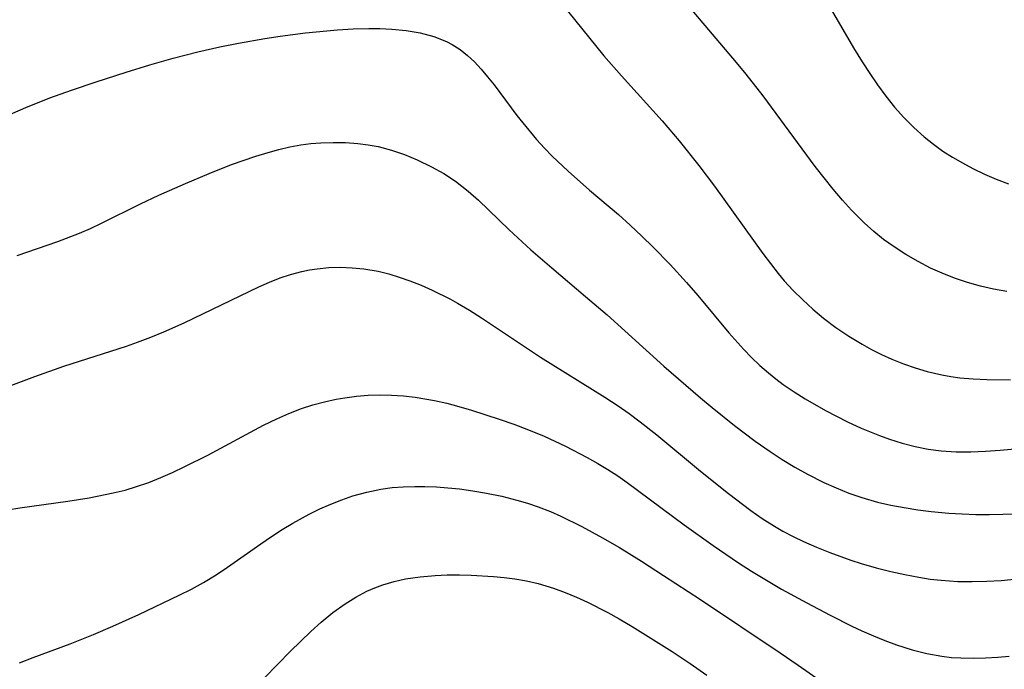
# Model space of a CAD drawing. Header units: metres. Extents: x 1073367 to 1082519, y 1569854 to 1574957.
# Tile 963 of 1056: x 1079564 to 1079686, y 1573715 to 1573796. Entities that reach past the tile are written whole.
import ezdxf

# ---------------------------------------------------------------- set-up
doc = ezdxf.new("R2010")
doc.units = ezdxf.units.M
doc.layers.add('CGG_CurvaNivelLidar_v1', color=253, linetype='Continuous', lineweight=30)

msp = doc.modelspace()

# ---------------------------------------------------------------- linework, layer by layer
at = {"layer": 'CGG_CurvaNivelLidar_v1'}
for p, q in [((1079631.9392, 1573797.0792, 75.5), (1079636.4667, 1573791.4932, 75.5)), ((1079653.0005, 1573790.6678, 76), (1079647.452, 1573797.1818, 76)), ((1079664.5249, 1573797.754, 76.5), (1079667.5992, 1573792.462, 76.5)), ((1079596.1223, 1573793.9348, 75), (1079599.2614, 1573794.3416, 75)), ((1079599.2614, 1573794.3416, 75), (1079603.2333, 1573794.7217, 75)), ((1079603.2333, 1573794.7217, 75), (1079605.2101, 1573794.8427, 75)), ((1079605.2101, 1573794.8427, 75), (1079607.1737, 1573794.9001, 75)), ((1079607.1737, 1573794.9001, 75), (1079608.544, 1573794.8908, 75)), ((1079608.544, 1573794.8908, 75), (1079610.0202, 1573794.8222, 75)), ((1079610.0202, 1573794.8222, 75), (1079611.8185, 1573794.6397, 75)), ((1079611.8185, 1573794.6397, 75), (1079613.5674, 1573794.3379, 75)), ((1079613.5674, 1573794.3379, 75), (1079615.2481, 1573793.8961, 75)), ((1079588.5832, 1573792.6092, 75), (1079590.9059, 1573793.0765, 75)), ((1079590.9059, 1573793.0765, 75), (1079594.1804, 1573793.642, 75)), ((1079594.1804, 1573793.642, 75), (1079596.1223, 1573793.9348, 75)), ((1079615.2481, 1573793.8961, 75), (1079616.836, 1573793.2816, 75)), ((1079616.836, 1573793.2816, 75), (1079617.5607, 1573792.9092, 75)), ((1079582.7711, 1573791.1871, 75), (1079585.8265, 1573791.9738, 75)), ((1079585.8265, 1573791.9738, 75), (1079588.5832, 1573792.6092, 75)), ((1079617.5607, 1573792.9092, 75), (1079618.5498, 1573792.2712, 75)), ((1079618.5498, 1573792.2712, 75), (1079619.4587, 1573791.5398, 75)), ((1079667.5992, 1573792.462, 76.5), (1079668.6636, 1573790.7323, 76.5)), ((1079579.8698, 1573790.3596, 75), (1079582.7711, 1573791.1871, 75)), ((1079619.4587, 1573791.5398, 75), (1079620.317, 1573790.7244, 75)), ((1079620.317, 1573790.7244, 75), (1079621.1603, 1573789.8152, 75)), ((1079636.4667, 1573791.4932, 75.5), (1079638.6801, 1573788.9745, 75.5)), ((1079654.1922, 1573789.2165, 76), (1079653.0005, 1573790.6678, 76)), ((1079668.6636, 1573790.7323, 76.5), (1079669.6063, 1573789.2818, 76.5)), ((1079573.1497, 1573788.2507, 75), (1079576.888, 1573789.4457, 75)), ((1079576.888, 1573789.4457, 75), (1079579.8698, 1573790.3596, 75)), ((1079621.1603, 1573789.8152, 75), (1079621.9727, 1573788.852, 75)), ((1079570.0935, 1573787.2213, 75), (1079573.1497, 1573788.2507, 75)), ((1079621.9727, 1573788.852, 75), (1079622.7634, 1573787.849, 75)), ((1079638.6801, 1573788.9745, 75.5), (1079643.7152, 1573783.3962, 75.5)), ((1079656.3128, 1573786.4884, 76), (1079654.1922, 1573789.2165, 76)), ((1079669.6063, 1573789.2818, 76.5), (1079670.5853, 1573787.8601, 76.5)), ((1079567.4009, 1573786.2328, 75), (1079570.0935, 1573787.2213, 75)), ((1079622.7634, 1573787.849, 75), (1079625.6138, 1573784.0481, 75)), ((1079670.5853, 1573787.8601, 76.5), (1079671.6052, 1573786.4737, 76.5)), ((1079564.3876, 1573785.0297, 75), (1079567.4009, 1573786.2328, 75)), ((1079662.7905, 1573777.6895, 76), (1079656.3128, 1573786.4884, 76)), ((1079671.6052, 1573786.4737, 76.5), (1079672.6971, 1573785.1038, 76.5)), ((1079560.7342, 1573783.4691, 75), (1079564.3876, 1573785.0297, 75)), ((1079672.6971, 1573785.1038, 76.5), (1079673.8502, 1573783.7938, 76.5)), ((1079625.6138, 1573784.0481, 75), (1079626.3489, 1573783.1153, 75)), ((1079643.7152, 1573783.3962, 75.5), (1079645.8567, 1573780.8832, 75.5)), ((1079673.8502, 1573783.7938, 76.5), (1079675.0892, 1573782.5439, 76.5)), ((1079626.3489, 1573783.1153, 75), (1079628.0724, 1573781.0597, 75)), ((1079675.0892, 1573782.5439, 76.5), (1079676.4004, 1573781.3747, 76.5)), ((1079628.0724, 1573781.0597, 75), (1079629.0765, 1573779.9538, 75)), ((1079645.8567, 1573780.8832, 75.5), (1079648.3034, 1573777.8277, 75.5)), ((1079676.4004, 1573781.3747, 76.5), (1079677.5464, 1573780.4659, 76.5)), ((1079594.5933, 1573779.4468, 74.5), (1079595.9442, 1573779.8096, 74.5)), ((1079595.9442, 1573779.8096, 74.5), (1079597.3021, 1573780.1216, 74.5)), ((1079597.3021, 1573780.1216, 74.5), (1079598.6673, 1573780.3716, 74.5)), ((1079598.6673, 1573780.3716, 74.5), (1079599.9094, 1573780.5356, 74.5)), ((1079599.9094, 1573780.5356, 74.5), (1079601.1554, 1573780.6415, 74.5)), ((1079601.1554, 1573780.6415, 74.5), (1079602.7009, 1573780.6961, 74.5)), ((1079602.7009, 1573780.6961, 74.5), (1079604.2433, 1573780.6693, 74.5)), ((1079604.2433, 1573780.6693, 74.5), (1079605.7773, 1573780.5603, 74.5)), ((1079605.7773, 1573780.5603, 74.5), (1079607.0607, 1573780.3997, 74.5)), ((1079607.0607, 1573780.3997, 74.5), (1079608.3299, 1573780.1668, 74.5)), ((1079608.3299, 1573780.1668, 74.5), (1079609.984, 1573779.7357, 74.5)), ((1079609.984, 1573779.7357, 74.5), (1079611.6059, 1573779.1833, 74.5)), ((1079629.0765, 1573779.9538, 75), (1079630.0275, 1573778.9762, 75)), ((1079677.5464, 1573780.4659, 76.5), (1079678.7375, 1573779.6172, 76.5)), ((1079678.7375, 1573779.6172, 76.5), (1079679.9426, 1573778.8449, 76.5)), ((1079590.0528, 1573777.9206, 74.5), (1079593.0741, 1573778.9851, 74.5)), ((1079593.0741, 1573778.9851, 74.5), (1079594.5933, 1573779.4468, 74.5)), ((1079611.6059, 1573779.1833, 74.5), (1079613.1945, 1573778.5288, 74.5)), ((1079613.1945, 1573778.5288, 74.5), (1079614.9712, 1573777.6657, 74.5)), ((1079630.0275, 1573778.9762, 75), (1079632.0098, 1573777.0937, 75)), ((1079679.9426, 1573778.8449, 76.5), (1079681.1805, 1573778.1241, 76.5)), ((1079587.2558, 1573776.8137, 74.5), (1079590.0528, 1573777.9206, 74.5)), ((1079614.9712, 1573777.6657, 74.5), (1079616.4881, 1573776.8061, 74.5)), ((1079632.0098, 1573777.0937, 75), (1079634.6657, 1573774.7557, 75)), ((1079648.3034, 1573777.8277, 75.5), (1079650.245, 1573775.2498, 75.5)), ((1079665.0401, 1573774.8576, 76), (1079662.7905, 1573777.6895, 76)), ((1079681.1805, 1573778.1241, 76.5), (1079682.4451, 1573777.4497, 76.5)), ((1079682.4451, 1573777.4497, 76.5), (1079683.9046, 1573776.7397, 76.5)), ((1079584.2843, 1573775.5665, 74.5), (1079587.2558, 1573776.8137, 74.5)), ((1079616.4881, 1573776.8061, 74.5), (1079617.9457, 1573775.8464, 74.5)), ((1079683.9046, 1573776.7397, 76.5), (1079685.3902, 1573776.0916, 76.5)), ((1079685.3902, 1573776.0916, 76.5), (1079686.9019, 1573775.5156, 76.5)), ((1079580.9563, 1573774.0996, 74.5), (1079584.2843, 1573775.5665, 74.5)), ((1079617.9457, 1573775.8464, 74.5), (1079619.5328, 1573774.6149, 74.5)), ((1079634.6657, 1573774.7557, 75), (1079638.2647, 1573771.6852, 75)), ((1079650.245, 1573775.2498, 75.5), (1079656.2788, 1573766.8539, 75.5)), ((1079666.2076, 1573773.4859, 76), (1079665.0401, 1573774.8576, 76)), ((1079578.6736, 1573773.0261, 74.5), (1079580.9563, 1573774.0996, 74.5)), ((1079619.5328, 1573774.6149, 74.5), (1079620.8364, 1573773.4709, 74.5)), ((1079620.8364, 1573773.4709, 74.5), (1079624.6665, 1573769.8021, 74.5)), ((1079667.329, 1573772.2441, 76), (1079666.2076, 1573773.4859, 76)), ((1079573.8358, 1573770.6157, 74.5), (1079578.6736, 1573773.0261, 74.5)), ((1079668.9052, 1573770.6553, 76), (1079667.329, 1573772.2441, 76)), ((1079638.2647, 1573771.6852, 75), (1079639.7444, 1573770.3606, 75)), ((1079571.1009, 1573769.3932, 74.5), (1079572.4475, 1573769.9699, 74.5)), ((1079572.4475, 1573769.9699, 74.5), (1079573.8358, 1573770.6157, 74.5)), ((1079624.6665, 1573769.8021, 74.5), (1079627.3729, 1573767.2887, 74.5)), ((1079639.7444, 1573770.3606, 75), (1079641.1968, 1573769.0043, 75)), ((1079670.0986, 1573769.5903, 76), (1079668.9052, 1573770.6553, 76)), ((1079568.3644, 1573768.3457, 74.5), (1079571.1009, 1573769.3932, 74.5)), ((1079641.1968, 1573769.0043, 75), (1079642.6217, 1573767.618, 75)), ((1079671.3436, 1573768.5892, 76), (1079670.0986, 1573769.5903, 76)), ((1079672.6369, 1573767.6527, 76), (1079671.3436, 1573768.5892, 76)), ((1079563.3053, 1573766.5805, 74.5), (1079568.3644, 1573768.3457, 74.5)), ((1079627.3729, 1573767.2887, 74.5), (1079629.959, 1573765.0415, 74.5)), ((1079642.6217, 1573767.618, 75), (1079644.7324, 1573765.4552, 75)), ((1079674.1098, 1573766.7014, 76), (1079672.6369, 1573767.6527, 76)), ((1079656.2788, 1573766.8539, 75.5), (1079657.2231, 1573765.586, 75.5)), ((1079675.6299, 1573765.8265, 76), (1079674.1098, 1573766.7014, 76)), ((1079599.7548, 1573764.7999, 74), (1079600.7264, 1573764.945, 74)), ((1079600.7264, 1573764.945, 74), (1079602.1734, 1573765.0766, 74)), ((1079602.1734, 1573765.0766, 74), (1079603.6268, 1573765.1168, 74)), ((1079603.6268, 1573765.1168, 74), (1079605.0808, 1573765.0705, 74)), ((1079605.0808, 1573765.0705, 74), (1079606.5299, 1573764.9376, 74)), ((1079606.5299, 1573764.9376, 74), (1079608.3011, 1573764.645, 74)), ((1079629.959, 1573765.0415, 74.5), (1079634.1835, 1573761.4956, 74.5)), ((1079644.7324, 1573765.4552, 75), (1079646.7757, 1573763.2287, 75)), ((1079657.2231, 1573765.586, 75.5), (1079658.1992, 1573764.3479, 75.5)), ((1079677.1909, 1573765.0263, 76), (1079675.6299, 1573765.8265, 76)), ((1079678.6209, 1573764.3776, 76), (1079677.1909, 1573765.0263, 76)), ((1079594.7872, 1573763.2796, 74), (1079596.0828, 1573763.788, 74)), ((1079596.0828, 1573763.788, 74), (1079597.3921, 1573764.2302, 74)), ((1079597.3921, 1573764.2302, 74), (1079598.7907, 1573764.6059, 74)), ((1079598.7907, 1573764.6059, 74), (1079599.7548, 1573764.7999, 74)), ((1079608.3011, 1573764.645, 74), (1079609.633, 1573764.3169, 74)), ((1079609.633, 1573764.3169, 74), (1079610.9521, 1573763.9104, 74)), ((1079610.9521, 1573763.9104, 74), (1079612.2588, 1573763.4411, 74)), ((1079658.1992, 1573764.3479, 75.5), (1079658.9599, 1573763.4479, 75.5)), ((1079680.193, 1573763.7616, 76), (1079678.6209, 1573764.3776, 76)), ((1079681.7888, 1573763.2305, 76), (1079680.193, 1573763.7616, 76)), ((1079584.1183, 1573758.1934, 74), (1079593.4533, 1573762.6979, 74)), ((1079593.4533, 1573762.6979, 74), (1079594.7872, 1573763.2796, 74)), ((1079612.2588, 1573763.4411, 74), (1079613.6673, 1573762.8733, 74)), ((1079613.6673, 1573762.8733, 74), (1079615.0616, 1573762.2549, 74)), ((1079646.7757, 1573763.2287, 75), (1079648.1909, 1573761.5966, 75)), ((1079658.9599, 1573763.4479, 75.5), (1079660.0791, 1573762.2304, 75.5)), ((1079683.4094, 1573762.775, 76), (1079681.7888, 1573763.2305, 76)), ((1079685.0503, 1573762.3932, 76), (1079683.4094, 1573762.775, 76)), ((1079686.7085, 1573762.0888, 76), (1079685.0503, 1573762.3932, 76)), ((1079615.0616, 1573762.2549, 74), (1079617.3247, 1573761.1373, 74)), ((1079617.3247, 1573761.1373, 74), (1079618.1995, 1573760.6618, 74)), ((1079634.1835, 1573761.4956, 74.5), (1079636.8781, 1573759.1774, 74.5)), ((1079648.1909, 1573761.5966, 75), (1079652.031, 1573756.9671, 75)), ((1079660.0791, 1573762.2304, 75.5), (1079661.2515, 1573761.065, 75.5)), ((1079618.1995, 1573760.6618, 74), (1079619.7131, 1573759.7683, 74)), ((1079661.2515, 1573761.065, 75.5), (1079662.5279, 1573759.8996, 75.5)), ((1079619.7131, 1573759.7683, 74), (1079621.2017, 1573758.8213, 74)), ((1079621.2017, 1573758.8213, 74), (1079628.5653, 1573753.9076, 74)), ((1079636.8781, 1573759.1774, 74.5), (1079643.9261, 1573752.7753, 74.5)), ((1079662.5279, 1573759.8996, 75.5), (1079663.8533, 1573758.7912, 75.5)), ((1079663.8533, 1573758.7912, 75.5), (1079665.3963, 1573757.622, 75.5)), ((1079581.5843, 1573757.0697, 74), (1079584.1183, 1573758.1934, 74)), ((1079665.3963, 1573757.622, 75.5), (1079666.9942, 1573756.5313, 75.5)), ((1079578.3368, 1573755.7789, 74), (1079579.968, 1573756.4032, 74)), ((1079579.968, 1573756.4032, 74), (1079581.5843, 1573757.0697, 74)), ((1079652.031, 1573756.9671, 75), (1079653.8911, 1573754.869, 75)), ((1079666.9942, 1573756.5313, 75.5), (1079668.644, 1573755.5253, 75.5)), ((1079569.1453, 1573752.7759, 74), (1079576.9601, 1573755.2931, 74)), ((1079576.9601, 1573755.2931, 74), (1079578.3368, 1573755.7789, 74)), ((1079668.644, 1573755.5253, 75.5), (1079669.8451, 1573754.8685, 75.5)), ((1079628.5653, 1573753.9076, 74), (1079636.5735, 1573748.9142, 74)), ((1079653.8911, 1573754.869, 75), (1079654.8639, 1573753.8662, 75)), ((1079654.8639, 1573753.8662, 75), (1079655.8999, 1573752.8834, 75)), ((1079669.8451, 1573754.8685, 75.5), (1079671.0941, 1573754.2445, 75.5)), ((1079671.0941, 1573754.2445, 75.5), (1079672.3643, 1573753.6683, 75.5)), ((1079565.5308, 1573751.5229, 74), (1079569.1453, 1573752.7759, 74)), ((1079643.9261, 1573752.7753, 74.5), (1079648.4987, 1573748.8538, 74.5)), ((1079655.8999, 1573752.8834, 75), (1079656.9763, 1573751.9465, 75)), ((1079672.3643, 1573753.6683, 75.5), (1079673.8074, 1573753.0849, 75.5)), ((1079673.8074, 1573753.0849, 75.5), (1079675.2727, 1573752.568, 75.5)), ((1079675.2727, 1573752.568, 75.5), (1079676.758, 1573752.1231, 75.5)), ((1079561.8482, 1573750.1542, 74), (1079565.5308, 1573751.5229, 74)), ((1079656.9763, 1573751.9465, 75), (1079657.8815, 1573751.2186, 75)), ((1079676.758, 1573752.1231, 75.5), (1079678.5806, 1573751.6962, 75.5)), ((1079678.5806, 1573751.6962, 75.5), (1079679.7064, 1573751.5044, 75.5)), ((1079679.7064, 1573751.5044, 75.5), (1079680.8421, 1573751.3571, 75.5)), ((1079680.8421, 1573751.3571, 75.5), (1079682.52, 1573751.2037, 75.5)), ((1079657.8815, 1573751.2186, 75), (1079658.8117, 1573750.5226, 75)), ((1079658.8117, 1573750.5226, 75), (1079660.1709, 1573749.5903, 75)), ((1079682.52, 1573751.2037, 75.5), (1079684.2103, 1573751.1136, 75.5)), ((1079684.2103, 1573751.1136, 75.5), (1079687.1708, 1573751.091, 75.5)), ((1079603.0871, 1573748.672, 73.5), (1079604.1611, 1573748.8609, 73.5)), ((1079604.1611, 1573748.8609, 73.5), (1079605.6047, 1573749.0566, 73.5)), ((1079605.6047, 1573749.0566, 73.5), (1079607.0546, 1573749.1838, 73.5)), ((1079607.0546, 1573749.1838, 73.5), (1079608.5085, 1573749.2339, 73.5)), ((1079608.5085, 1573749.2339, 73.5), (1079609.9891, 1573749.1987, 73.5)), ((1079609.9891, 1573749.1987, 73.5), (1079611.47, 1573749.0869, 73.5)), ((1079611.47, 1573749.0869, 73.5), (1079612.9492, 1573748.9103, 73.5)), ((1079612.9492, 1573748.9103, 73.5), (1079615.3653, 1573748.4996, 73.5)), ((1079636.5735, 1573748.9142, 74), (1079638.234, 1573747.8314, 74)), ((1079660.1709, 1573749.5903, 75), (1079661.5686, 1573748.7107, 75)), ((1079598.747, 1573747.4959, 73.5), (1079600.1763, 1573747.959, 73.5)), ((1079600.1763, 1573747.959, 73.5), (1079601.6242, 1573748.3508, 73.5)), ((1079601.6242, 1573748.3508, 73.5), (1079603.0871, 1573748.672, 73.5)), ((1079615.3653, 1573748.4996, 73.5), (1079616.8808, 1573748.1692, 73.5)), ((1079616.8808, 1573748.1692, 73.5), (1079618.3864, 1573747.7848, 73.5)), ((1079618.3864, 1573747.7848, 73.5), (1079619.9746, 1573747.319, 73.5)), ((1079638.234, 1573747.8314, 74), (1079639.6145, 1573746.8722, 74)), ((1079648.4987, 1573748.8538, 74.5), (1079649.9787, 1573747.6234, 74.5)), ((1079661.5686, 1573748.7107, 75), (1079664.095, 1573747.261, 75)), ((1079595.6673, 1573746.2295, 73.5), (1079597.1945, 1573746.9009, 73.5)), ((1079597.1945, 1573746.9009, 73.5), (1079598.747, 1573747.4959, 73.5)), ((1079619.9746, 1573747.319, 73.5), (1079623.3985, 1573746.1934, 73.5)), ((1079639.6145, 1573746.8722, 74), (1079640.9685, 1573745.8747, 74)), ((1079649.9787, 1573747.6234, 74.5), (1079652.7471, 1573745.4086, 74.5)), ((1079664.095, 1573747.261, 75), (1079666.8524, 1573745.8444, 75)), ((1079587.0743, 1573741.7174, 73.5), (1079594.0301, 1573745.4282, 73.5)), ((1079594.0301, 1573745.4282, 73.5), (1079595.6673, 1573746.2295, 73.5)), ((1079623.3985, 1573746.1934, 73.5), (1079625.2343, 1573745.543, 73.5)), ((1079625.2343, 1573745.543, 73.5), (1079627.056, 1573744.8526, 73.5)), ((1079640.9685, 1573745.8747, 74), (1079643.0793, 1573744.2165, 74)), ((1079652.7471, 1573745.4086, 74.5), (1079655.3342, 1573743.4613, 74.5)), ((1079666.8524, 1573745.8444, 75), (1079668.5225, 1573745.0748, 75)), ((1079627.056, 1573744.8526, 73.5), (1079629.0035, 1573744.0474, 73.5)), ((1079629.0035, 1573744.0474, 73.5), (1079631.6898, 1573742.8146, 73.5)), ((1079643.0793, 1573744.2165, 74), (1079648.5249, 1573739.7155, 74)), ((1079668.5225, 1573745.0748, 75), (1079670.8132, 1573744.1421, 75)), ((1079670.8132, 1573744.1421, 75), (1079672.0529, 1573743.6998, 75)), ((1079631.6898, 1573742.8146, 73.5), (1079634.3939, 1573741.4204, 73.5)), ((1079655.3342, 1573743.4613, 74.5), (1079657.1862, 1573742.1537, 74.5)), ((1079672.0529, 1573743.6998, 75), (1079673.6484, 1573743.2016, 75)), ((1079673.6484, 1573743.2016, 75), (1079675.2614, 1573742.7829, 75)), ((1079675.2614, 1573742.7829, 75), (1079676.8911, 1573742.4549, 75)), ((1079584.1994, 1573740.2685, 73.5), (1079587.0743, 1573741.7174, 73.5)), ((1079657.1862, 1573742.1537, 74.5), (1079658.6953, 1573741.1566, 74.5)), ((1079676.8911, 1573742.4549, 75), (1079678.5192, 1573742.2342, 75)), ((1079678.5192, 1573742.2342, 75), (1079680.3795, 1573742.114, 75)), ((1079680.3795, 1573742.114, 75), (1079682.1963, 1573742.1093, 75)), ((1079682.1963, 1573742.1093, 75), (1079684.021, 1573742.1841, 75)), ((1079684.021, 1573742.1841, 75), (1079685.8517, 1573742.3114, 75)), ((1079685.8517, 1573742.3114, 75), (1079689.1087, 1573742.6011, 75)), ((1079582.6811, 1573739.5529, 73.5), (1079584.1994, 1573740.2685, 73.5)), ((1079634.3939, 1573741.4204, 73.5), (1079635.7163, 1573740.6712, 73.5)), ((1079635.7163, 1573740.6712, 73.5), (1079636.973, 1573739.9083, 73.5)), ((1079658.6953, 1573741.1566, 74.5), (1079660.2537, 1573740.2109, 74.5)), ((1079581.2049, 1573738.9011, 73.5), (1079582.6811, 1573739.5529, 73.5)), ((1079636.973, 1573739.9083, 73.5), (1079638.2054, 1573739.1068, 73.5)), ((1079638.2054, 1573739.1068, 73.5), (1079639.3564, 1573738.3085, 73.5)), ((1079648.5249, 1573739.7155, 74), (1079651.9903, 1573736.9363, 74)), ((1079660.2537, 1573740.2109, 74.5), (1079661.8456, 1573739.3268, 74.5)), ((1079661.8456, 1573739.3268, 74.5), (1079663.8752, 1573738.3101, 74.5)), ((1079578.2002, 1573737.7714, 73.5), (1079579.7132, 1573738.3014, 73.5)), ((1079579.7132, 1573738.3014, 73.5), (1079581.2049, 1573738.9011, 73.5)), ((1079639.3564, 1573738.3085, 73.5), (1079646.4646, 1573733.0187, 73.5)), ((1079663.8752, 1573738.3101, 74.5), (1079665.4353, 1573737.6113, 74.5)), ((1079572.2876, 1573736.3858, 73.5), (1079575.2976, 1573736.9894, 73.5)), ((1079575.2976, 1573736.9894, 73.5), (1079576.7584, 1573737.3501, 73.5)), ((1079576.7584, 1573737.3501, 73.5), (1079578.2002, 1573737.7714, 73.5)), ((1079603.7773, 1573736.1308, 73), (1079605.1697, 1573736.6122, 73)), ((1079605.1697, 1573736.6122, 73), (1079606.8988, 1573737.1021, 73)), ((1079606.8988, 1573737.1021, 73), (1079608.6536, 1573737.4645, 73)), ((1079608.6536, 1573737.4645, 73), (1079610.0494, 1573737.6488, 73)), ((1079610.0494, 1573737.6488, 73), (1079611.4574, 1573737.7564, 73)), ((1079611.4574, 1573737.7564, 73), (1079612.8744, 1573737.8019, 73)), ((1079612.8744, 1573737.8019, 73), (1079614.1448, 1573737.7982, 73)), ((1079614.1448, 1573737.7982, 73), (1079615.5831, 1573737.7451, 73)), ((1079615.5831, 1573737.7451, 73), (1079617.0225, 1573737.6429, 73)), ((1079617.0225, 1573737.6429, 73), (1079618.4606, 1573737.493, 73)), ((1079618.4606, 1573737.493, 73), (1079620.138, 1573737.2583, 73)), ((1079620.138, 1573737.2583, 73), (1079621.8083, 1573736.9677, 73)), ((1079621.8083, 1573736.9677, 73), (1079623.7243, 1573736.569, 73)), ((1079651.9903, 1573736.9363, 74), (1079654.7801, 1573734.8137, 74)), ((1079665.4353, 1573737.6113, 74.5), (1079667.0198, 1573736.9758, 74.5)), ((1079667.0198, 1573736.9758, 74.5), (1079668.6296, 1573736.413, 74.5)), ((1079563.6419, 1573735.1471, 73.5), (1079569.6221, 1573735.9584, 73.5)), ((1079569.6221, 1573735.9584, 73.5), (1079572.2876, 1573736.3858, 73.5)), ((1079601.046, 1573734.9879, 73), (1079602.4026, 1573735.5869, 73)), ((1079602.4026, 1573735.5869, 73), (1079603.7773, 1573736.1308, 73)), ((1079623.7243, 1573736.569, 73), (1079625.621, 1573736.0955, 73)), ((1079625.621, 1573736.0955, 73), (1079626.9493, 1573735.706, 73)), ((1079626.9493, 1573735.706, 73), (1079628.2605, 1573735.2647, 73)), ((1079668.6296, 1573736.413, 74.5), (1079670.5829, 1573735.8507, 74.5)), ((1079670.5829, 1573735.8507, 74.5), (1079672.235, 1573735.4694, 74.5)), ((1079672.235, 1573735.4694, 74.5), (1079673.9042, 1573735.1543, 74.5)), ((1079562.1111, 1573734.9031, 73.5), (1079563.6419, 1573735.1471, 73.5)), ((1079597.69, 1573733.2367, 73), (1079599.709, 1573734.338, 73)), ((1079599.709, 1573734.338, 73), (1079601.046, 1573734.9879, 73)), ((1079628.2605, 1573735.2647, 73), (1079629.788, 1573734.6684, 73)), ((1079629.788, 1573734.6684, 73), (1079631.0978, 1573734.0915, 73)), ((1079654.7801, 1573734.8137, 74), (1079656.21, 1573733.8119, 74)), ((1079673.9042, 1573735.1543, 74.5), (1079675.5858, 1573734.8946, 74.5)), ((1079675.5858, 1573734.8946, 74.5), (1079677.2765, 1573734.6837, 74.5)), ((1079677.2765, 1573734.6837, 74.5), (1079679.4495, 1573734.4843, 74.5)), ((1079679.4495, 1573734.4843, 74.5), (1079681.1381, 1573734.382, 74.5)), ((1079681.1381, 1573734.382, 74.5), (1079682.8295, 1573734.3204, 74.5)), ((1079682.8295, 1573734.3204, 74.5), (1079684.522, 1573734.2999, 74.5)), ((1079684.522, 1573734.2999, 74.5), (1079686.214, 1573734.3246, 74.5)), ((1079686.214, 1573734.3246, 74.5), (1079687.9042, 1573734.4017, 74.5)), ((1079596.3356, 1573732.4142, 73), (1079597.69, 1573733.2367, 73)), ((1079631.0978, 1573734.0915, 73), (1079633.6964, 1573732.8083, 73)), ((1079646.4646, 1573733.0187, 73.5), (1079650.1087, 1573730.4167, 73.5)), ((1079656.21, 1573733.8119, 74), (1079657.7248, 1573732.8443, 74)), ((1079595.0035, 1573731.5512, 73), (1079596.3356, 1573732.4142, 73)), ((1079633.6964, 1573732.8083, 73), (1079636.2761, 1573731.4066, 73)), ((1079657.7248, 1573732.8443, 74), (1079658.7937, 1573732.2244, 74)), ((1079658.7937, 1573732.2244, 74), (1079660.0666, 1573731.5521, 74)), ((1079589.5491, 1573727.7373, 73), (1079593.6888, 1573730.6589, 73)), ((1079593.6888, 1573730.6589, 73), (1079595.0035, 1573731.5512, 73)), ((1079636.2761, 1573731.4066, 73), (1079638.4039, 1573730.1784, 73)), ((1079660.0666, 1573731.5521, 74), (1079661.3647, 1573730.9273, 74)), ((1079661.3647, 1573730.9273, 74), (1079662.9848, 1573730.2157, 74)), ((1079638.4039, 1573730.1784, 73), (1079641.1572, 1573728.4803, 73)), ((1079650.1087, 1573730.4167, 73.5), (1079653.2636, 1573728.2805, 73.5)), ((1079662.9848, 1573730.2157, 74), (1079664.6287, 1573729.5543, 74)), ((1079664.6287, 1573729.5543, 74), (1079667.2337, 1573728.6112, 74)), ((1079641.1572, 1573728.4803, 73), (1079643.9046, 1573726.713, 73)), ((1079653.2636, 1573728.2805, 73.5), (1079654.8863, 1573727.2395, 73.5)), ((1079667.2337, 1573728.6112, 74), (1079668.5526, 1573728.1868, 74)), ((1079668.5526, 1573728.1868, 74), (1079670.3959, 1573727.6589, 74)), ((1079586.5265, 1573725.817, 73), (1079588.106, 1573726.7758, 73)), ((1079588.106, 1573726.7758, 73), (1079589.5491, 1573727.7373, 73)), ((1079615.4096, 1573726.6916, 72.5), (1079616.9377, 1573726.7623, 72.5)), ((1079616.9377, 1573726.7623, 72.5), (1079618.4732, 1573726.7807, 72.5)), ((1079618.4732, 1573726.7807, 72.5), (1079619.9244, 1573726.7519, 72.5)), ((1079654.8863, 1573727.2395, 73.5), (1079657.3528, 1573725.7349, 73.5)), ((1079670.3959, 1573727.6589, 74), (1079672.2547, 1573727.1904, 74)), ((1079672.2547, 1573727.1904, 74), (1079673.9936, 1573726.8021, 74)), ((1079673.9936, 1573726.8021, 74), (1079675.7414, 1573726.4696, 74)), ((1079585.0366, 1573724.9996, 73), (1079586.5265, 1573725.817, 73)), ((1079607.8961, 1573725.1708, 72.5), (1079608.8891, 1573725.5435, 72.5)), ((1079608.8891, 1573725.5435, 72.5), (1079610.3009, 1573725.9555, 72.5)), ((1079610.3009, 1573725.9555, 72.5), (1079611.7474, 1573726.2637, 72.5)), ((1079611.7474, 1573726.2637, 72.5), (1079613.5646, 1573726.5284, 72.5)), ((1079613.5646, 1573726.5284, 72.5), (1079615.4096, 1573726.6916, 72.5)), ((1079619.9244, 1573726.7519, 72.5), (1079622.7071, 1573726.5886, 72.5)), ((1079622.7071, 1573726.5886, 72.5), (1079624.0337, 1573726.4576, 72.5)), ((1079624.0337, 1573726.4576, 72.5), (1079625.3526, 1573726.2826, 72.5)), ((1079625.3526, 1573726.2826, 72.5), (1079626.8143, 1573726.0237, 72.5)), ((1079626.8143, 1573726.0237, 72.5), (1079628.2584, 1573725.688, 72.5)), ((1079628.2584, 1573725.688, 72.5), (1079630.1926, 1573725.0985, 72.5)), ((1079643.9046, 1573726.713, 73), (1079648.5004, 1573723.6878, 73)), ((1079657.3528, 1573725.7349, 73.5), (1079658.602, 1573725.0112, 73.5)), ((1079675.7414, 1573726.4696, 74), (1079677.1259, 1573726.257, 74)), ((1079677.1259, 1573726.257, 74), (1079678.5162, 1573726.0959, 74)), ((1079678.5162, 1573726.0959, 74), (1079680.6043, 1573725.9605, 74)), ((1079680.6043, 1573725.9605, 74), (1079682.3986, 1573725.9348, 74)), ((1079682.3986, 1573725.9348, 74), (1079684.1955, 1573725.9782, 74)), ((1079684.1955, 1573725.9782, 74), (1079685.9925, 1573726.0807, 74)), ((1079685.9925, 1573726.0807, 74), (1079688.4109, 1573726.3085, 74)), ((1079583.52, 1573724.2269, 73), (1079585.0366, 1573724.9996, 73)), ((1079605.5461, 1573724.0007, 72.5), (1079606.9264, 1573724.7369, 72.5)), ((1079606.9264, 1573724.7369, 72.5), (1079607.8961, 1573725.1708, 72.5)), ((1079630.1926, 1573725.0985, 72.5), (1079631.6199, 1573724.577, 72.5)), ((1079631.6199, 1573724.577, 72.5), (1079633.03, 1573723.9985, 72.5)), ((1079658.602, 1573725.0112, 73.5), (1079661.7613, 1573723.2805, 73.5)), ((1079578.4692, 1573721.8195, 73), (1079583.52, 1573724.2269, 73)), ((1079602.6887, 1573722.0673, 72.5), (1079604.2115, 1573723.1636, 72.5)), ((1079604.2115, 1573723.1636, 72.5), (1079605.5461, 1573724.0007, 72.5)), ((1079633.03, 1573723.9985, 72.5), (1079634.4218, 1573723.3674, 72.5)), ((1079634.4218, 1573723.3674, 72.5), (1079636.951, 1573722.076, 72.5)), ((1079648.5004, 1573723.6878, 73), (1079658.4238, 1573717.0467, 73)), ((1079661.7613, 1573723.2805, 73.5), (1079664.6683, 1573721.7482, 73.5)), ((1079601.2201, 1573720.8753, 72.5), (1079602.6887, 1573722.0673, 72.5)), ((1079636.951, 1573722.076, 72.5), (1079638.387, 1573721.2748, 72.5)), ((1079575.2439, 1573720.3699, 73), (1079578.4692, 1573721.8195, 73)), ((1079599.9084, 1573719.7043, 72.5), (1079601.2201, 1573720.8753, 72.5)), ((1079638.387, 1573721.2748, 72.5), (1079639.9854, 1573720.3266, 72.5)), ((1079664.6683, 1573721.7482, 73.5), (1079667.3798, 1573720.3765, 73.5)), ((1079572.8228, 1573719.3381, 73), (1079575.2439, 1573720.3699, 73)), ((1079597.3931, 1573717.2501, 72.5), (1079599.9084, 1573719.7043, 72.5)), ((1079639.9854, 1573720.3266, 72.5), (1079644.9609, 1573717.2005, 72.5)), ((1079667.3798, 1573720.3765, 73.5), (1079668.6416, 1573719.7782, 73.5)), ((1079668.6416, 1573719.7782, 73.5), (1079670.0669, 1573719.1538, 73.5)), ((1079565.2882, 1573716.4776, 73), (1079569.9031, 1573718.1807, 73)), ((1079569.9031, 1573718.1807, 73), (1079572.8228, 1573719.3381, 73)), ((1079670.0669, 1573719.1538, 73.5), (1079671.5079, 1573718.5772, 73.5)), ((1079671.5079, 1573718.5772, 73.5), (1079672.9624, 1573718.0492, 73.5)), ((1079594.1492, 1573713.9256, 72.5), (1079597.3931, 1573717.2501, 72.5)), ((1079644.9609, 1573717.2005, 72.5), (1079647.221, 1573715.7183, 72.5)), ((1079658.4238, 1573717.0467, 73), (1079660.6743, 1573715.5219, 73)), ((1079672.9624, 1573718.0492, 73.5), (1079674.8949, 1573717.4372, 73.5)), ((1079674.8949, 1573717.4372, 73.5), (1079676.7428, 1573716.9646, 73.5)), ((1079676.7428, 1573716.9646, 73.5), (1079678.6121, 1573716.6246, 73.5)), ((1079563.5959, 1573715.8209, 73), (1079565.2882, 1573716.4776, 73)), ((1079647.221, 1573715.7183, 72.5), (1079649.2895, 1573714.2676, 72.5)), ((1079678.6121, 1573716.6246, 73.5), (1079679.7928, 1573716.4927, 73.5)), ((1079679.7928, 1573716.4927, 73.5), (1079680.9812, 1573716.4177, 73.5)), ((1079680.9812, 1573716.4177, 73.5), (1079682.5026, 1573716.391, 73.5)), ((1079682.5026, 1573716.391, 73.5), (1079684.0313, 1573716.4277, 73.5)), ((1079684.0313, 1573716.4277, 73.5), (1079685.5647, 1573716.5167, 73.5)), ((1079685.5647, 1573716.5167, 73.5), (1079686.9993, 1573716.6398, 73.5)), ((1079660.6743, 1573715.5219, 73), (1079665.2016, 1573712.3598, 73))]:
    msp.add_line(p, q, dxfattribs=at)

doc.saveas('drawing.dxf')
